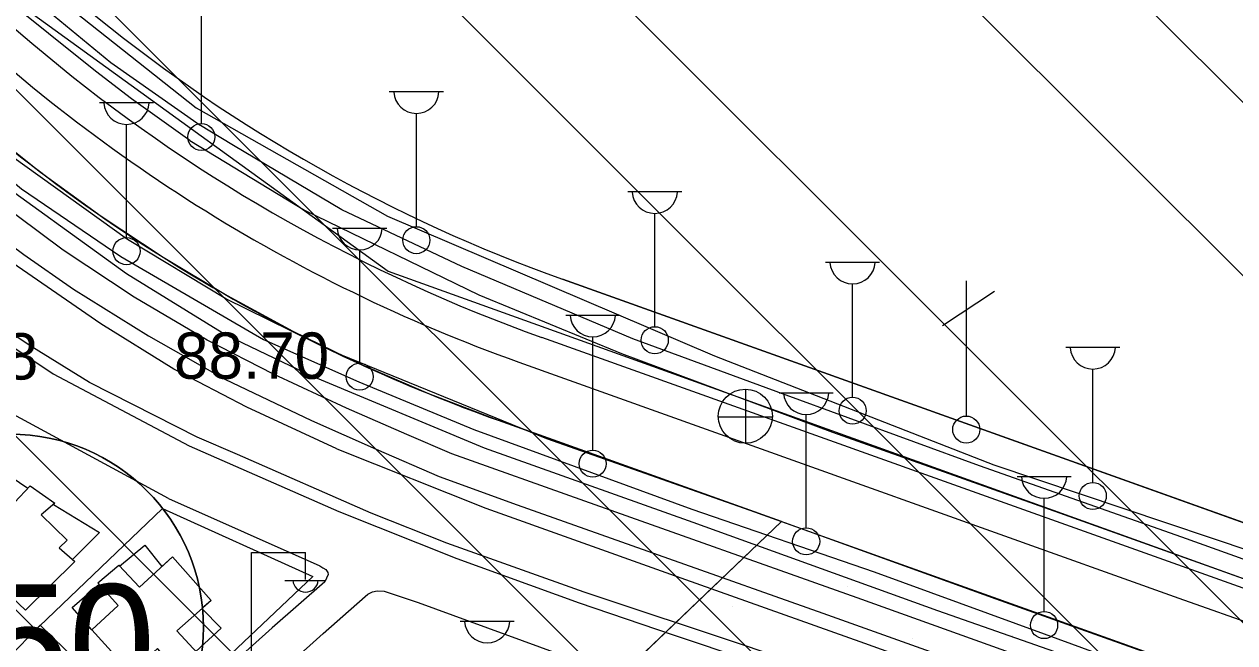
# Model space of a CAD drawing. Extents: x 417995 to 421451, y 4454518 to 4458015.
# Drawn here: x 421049.4 to 421206.1, y 4457335.3 to 4457415.4 of the extents above; entities that cross this region are included whole.
import ezdxf

# ---------------------------------------------------------------- set-up
doc = ezdxf.new("R2010")
doc.units = 0
for name, color, linetype in [('ADA', 7, 'Continuous'), ('ADAKENARI', 7, 'Continuous'), ('B_Mesken', 7, 'Continuous'), ('B_Teras', 7, 'Continuous'), ('Default', 7, 'Continuous'), ('IPTAL', 7, 'Continuous'), ('KALDIRIM', 7, 'Continuous'), ('PL_AYA_PARK_DINLENME', 7, 'Continuous'), ('PL_KON_MEV_250', 7, 'Continuous'), ('PL_TİCK', 7, 'Continuous'), ('S_Cad_Sok_Lambasi', 7, 'Continuous'), ('S_Elektrik_Diregi', 7, 'Continuous'), ('S_Rogar_Kapagi', 7, 'Continuous'), ('S_Telefon_Diregi', 7, 'Continuous'), ('Sinir_Duvar_tek_tarafa_ait', 7, 'Continuous'), ('Sinir_itirazli_Mulkiyet', 7, 'Continuous'), ('SM_DAIRE', 7, 'Continuous'), ('SM_TAKS', 7, 'Continuous'), ('SN_TR_SIVILASMA', 7, 'Continuous'), ('TR_ORTAYOGUNKONUT', 7, 'Continuous'), ('TR_PARKALANI', 7, 'Continuous'), ('TR_TİCK', 7, 'Continuous'), ('Y_Kot_Noktasi', 7, 'Continuous'), ('Y_Yol_Kotu', 7, 'Continuous'), ('Yol_Kaldirim_kenari_bordurtasi', 7, 'Continuous'), ('Yol_Kos_Yur_Parkuru', 7, 'Continuous'), ('Yol_Sose', 7, 'Continuous')]:
    doc.layers.add(name, color=color, linetype=linetype)

# ---------------------------------------------------------------- blocks, each defined once
blk = doc.blocks.new('POINT_DISPLAY')
at = {"layer": 'Default'}
blk.add_line((0, 0), (0, 0), dxfattribs=at)

msp = doc.modelspace()

# ---------------------------------------------------------------- linework, layer by layer
at = {"layer": 'ADA'}
msp.add_line((421147.41, 4457351.02), (421054.24, 4457261.89), dxfattribs=at)
at = {"layer": 'ADAKENARI'}
for p, q in [((421169.99, 4457364.18), (421119.09, 4457382.39)), ((421270.32, 4457328.3), (421169.99, 4457364.18)), ((421110.75, 4457364.13), (421147.41, 4457351.02)), ((421270.32, 4457328.3), (421190.85, 4457356.72)), ((421147.41, 4457351.02), (421196.16, 4457333.58))]:
    msp.add_line(p, q, dxfattribs=at)
for centre, radius, start in [((421188.07, 4457575.26), 204.83, 211.4756), ((421184.83, 4457571.28), 220, 225.1603)]:
    msp.add_arc(centre, radius, start, 250.32, dxfattribs=at)
at = {"layer": 'B_Mesken'}
for points in [[(421046.22, 4457355.24), (421047.71, 4457356.81), (421049.88, 4457355.35), (421050.16, 4457355.65), (421053.37, 4457353.38), (421053.2, 4457353.24), (421059.15, 4457349.59), (421055.65, 4457346.1), (421055.95, 4457345.83), (421049.58, 4457339.53), (421041.85, 4457346.86), (421039.57, 4457349.22), (421040.72, 4457350.31), (421040.52, 4457350.51), (421042.24, 4457352.31), (421042.78, 4457351.81), (421046.15, 4457355.31)], [(421046.22, 4457355.24), (421047.71, 4457356.81), (421049.88, 4457355.35), (421050.16, 4457355.65), (421053.37, 4457353.38), (421053.2, 4457353.24), (421059.15, 4457349.59), (421055.65, 4457346.1), (421055.95, 4457345.83), (421049.58, 4457339.53), (421041.85, 4457346.86), (421039.57, 4457349.22), (421040.72, 4457350.31), (421040.52, 4457350.51), (421042.24, 4457352.31), (421042.78, 4457351.81), (421046.15, 4457355.31)], [(421058.16, 4457337), (421055.62, 4457339.87), (421059.11, 4457342.91), (421058.96, 4457343.07), (421061.64, 4457345.38), (421061.75, 4457345.26), (421065.02, 4457347.95), (421067.23, 4457345.21), (421068.6, 4457346.47), (421073.59, 4457340.8), (421072.41, 4457339.76), (421074.91, 4457337.2), (421071.61, 4457334.2), (421071.82, 4457333.97), (421069.21, 4457331.67), (421069.08, 4457331.82), (421065.81, 4457328.93), (421063.22, 4457331.42)], [(421058.16, 4457337), (421055.62, 4457339.87), (421059.11, 4457342.91), (421058.96, 4457343.07), (421061.64, 4457345.38), (421061.75, 4457345.26), (421065.02, 4457347.95), (421067.23, 4457345.21), (421068.6, 4457346.47), (421073.59, 4457340.8), (421072.41, 4457339.76), (421074.92, 4457337.2), (421071.61, 4457334.2), (421071.82, 4457333.97), (421069.21, 4457331.67), (421069.08, 4457331.82), (421065.81, 4457328.93), (421063.22, 4457331.42)]]:
    msp.add_lwpolyline(points, close=True, dxfattribs=at)
at = {"layer": 'B_Teras'}
for points in [[(421041.85, 4457346.86), (421042.99, 4457348.04), (421040.52, 4457350.51), (421042.24, 4457352.31), (421042.78, 4457351.81), (421046.15, 4457355.31), (421048.14, 4457353.48), (421050.16, 4457355.65), (421053.37, 4457353.38), (421051.61, 4457351.88), (421054.98, 4457348.59), (421053.94, 4457347.6), (421055.95, 4457345.83), (421049.58, 4457339.53)], [(421069.18, 4457336.88), (421071.82, 4457333.97), (421069.21, 4457331.67), (421066.65, 4457334.59), (421063.22, 4457331.42), (421058.16, 4457337), (421061.58, 4457340.14), (421058.96, 4457343.07), (421061.64, 4457345.38), (421064.31, 4457342.52), (421068.6, 4457346.47), (421073.59, 4457340.8)]]:
    msp.add_lwpolyline(points, close=True, dxfattribs=at)
at = {"layer": 'IPTAL'}
for p, q in [((421050.15, 4457417.04), (421096.53, 4457383.42)), ((421096.53, 4457383.42), (421290.54, 4457313.7))]:
    msp.add_line(p, q, dxfattribs=at)
at = {"layer": 'KALDIRIM'}
for p, q in [((421166.11, 4457357.08), (421116.39, 4457374.86)), ((421113.44, 4457371.67), (421150.11, 4457358.55)), ((421150.11, 4457358.55), (421198.85, 4457341.12)), ((421290.53, 4457312.58), (421166.11, 4457357.08)), ((421198.85, 4457341.12), (421263.7, 4457317.92))]:
    msp.add_line(p, q, dxfattribs=at)
for centre, radius, start in [((421188.07, 4457575.26), 212.83, 211.4756), ((421184.83, 4457571.28), 212, 225.1603)]:
    msp.add_arc(centre, radius, start, 250.32, dxfattribs=at)
at = {"layer": 'PL_AYA_PARK_DINLENME'}
msp.add_lwpolyline([(421054.24, 4457261.89), (421147.41, 4457351.02), (421196.16, 4457333.58), (421058.15, 4457230.59), (421038.59, 4457256.02)], close=True, dxfattribs=at)
at = {"layer": 'PL_KON_MEV_250'}
msp.add_lwpolyline([(421029.71, 4457415.28), (421036.7, 4457408.63), (421043.99, 4457402.28), (421051.54, 4457396.26), (421059.35, 4457390.58), (421067.41, 4457385.24), (421075.69, 4457380.27), (421084.18, 4457375.66), (421092.86, 4457371.43), (421101.72, 4457367.59), (421110.75, 4457364.13), (421147.41, 4457351.02), (421054.24, 4457261.89), (420966.21, 4457338.18)], close=True, dxfattribs=at)
at = {"layer": 'PL_TİCK'}
for points in [[(421119.09, 4457382.39), (421169.99, 4457364.18), (421190.85, 4457356.72)], [(421190.85, 4457356.72), (421270.32, 4457328.3), (421285.04, 4457323.04), (421290.62, 4457321.04)]]:
    msp.add_lwpolyline(points, dxfattribs=at)
msp.add_arc((421188.07, 4457575.26), 204.83, 211.4756, 250.32, dxfattribs=at)
at = {"layer": 'S_Cad_Sok_Lambasi'}
for p, q in [((421072.34, 4457402.57), (421072.34, 4457417.24)), ((421096.66, 4457406.7), (421103.66, 4457406.7)), ((421059.15, 4457405.28), (421066.15, 4457405.28)), ((421100.16, 4457389.2), (421100.16, 4457403.88)), ((421062.65, 4457387.78), (421062.65, 4457402.46)), ((421127.52, 4457393.75), (421134.52, 4457393.75)), ((421131.02, 4457376.25), (421131.02, 4457390.92)), ((421089.33, 4457389.03), (421096.33, 4457389.03)), ((421092.83, 4457371.53), (421092.83, 4457386.2)), ((421153.12, 4457384.62), (421160.12, 4457384.62)), ((421156.62, 4457367.12), (421156.62, 4457381.79)), ((421119.49, 4457377.76), (421126.49, 4457377.76)), ((421122.99, 4457360.26), (421122.99, 4457374.93)), ((421184.21, 4457373.59), (421191.21, 4457373.59)), ((421187.71, 4457356.09), (421187.71, 4457370.77)), ((421147.11, 4457367.7), (421154.11, 4457367.7)), ((421150.61, 4457350.2), (421150.61, 4457364.88)), ((421177.91, 4457356.86), (421184.91, 4457356.86)), ((421181.41, 4457339.36), (421181.41, 4457354.03)), ((421105.83, 4457338.14), (421112.83, 4457338.14))]:
    msp.add_line(p, q, dxfattribs=at)
for centre in [(421072.34, 4457400.82), (421062.65, 4457386.03), (421100.16, 4457387.45), (421131.02, 4457374.5), (421092.83, 4457369.78), (421156.62, 4457365.37), (421122.99, 4457358.51), (421187.71, 4457354.34), (421150.61, 4457348.45), (421181.41, 4457337.61)]:
    msp.add_circle(centre, 1.75, dxfattribs=at)
for centre in [(421100.16, 4457406.8), (421062.65, 4457405.38), (421131.02, 4457393.85), (421092.83, 4457389.13), (421156.62, 4457384.72), (421122.99, 4457377.86), (421187.71, 4457373.7), (421150.61, 4457367.81), (421181.41, 4457356.96), (421109.33, 4457338.25)]:
    msp.add_arc(centre, 2.93, 183.298, 356.9072, dxfattribs=at)
at = {"layer": 'S_Elektrik_Diregi'}
for p, q in [((421078.81, 4457329.53), (421078.81, 4457347.03)), ((421078.81, 4457347.03), (421085.81, 4457347.03)), ((421085.81, 4457343.53), (421085.81, 4457347.03)), ((421083.15, 4457343.39), (421088.4, 4457343.39))]:
    msp.add_line(p, q, dxfattribs=at)
msp.add_arc((421085.82, 4457343.55), 1.66, 184.8384, 355.1464, dxfattribs=at)
at = {"layer": 'S_Rogar_Kapagi'}
for p, q in [((421142.79, 4457361.13), (421142.79, 4457368.13)), ((421139.22, 4457364.6), (421146.22, 4457364.6))]:
    msp.add_line(p, q, dxfattribs=at)
msp.add_circle((421142.74, 4457364.66), 3.5, dxfattribs=at)
at = {"layer": 'S_Telefon_Diregi'}
for p, q in [((421171.36, 4457364.68), (421171.36, 4457382.18)), ((421168.25, 4457376.4), (421175, 4457380.85))]:
    msp.add_line(p, q, dxfattribs=at)
msp.add_circle((421171.33, 4457362.93), 1.75, dxfattribs=at)
at = {"layer": 'Sinir_Duvar_tek_tarafa_ait'}
for points in [[(421067.31, 4457352.72), (421051.34, 4457337.45)], [(421055.53, 4457314.54), (421047.37, 4457307.1), (421044.37, 4457307.25), (421032.94, 4457318.52), (421051.48, 4457337.6), (421065.66, 4457323.77), (421062.41, 4457320.8)]]:
    msp.add_lwpolyline(points, dxfattribs=at)
at = {"layer": 'Sinir_itirazli_Mulkiyet'}
msp.add_lwpolyline([(421024.16, 4457452.2), (421037.17, 4457435.74), (421051.56, 4457420.54), (421071.67, 4457404.57), (421096.44, 4457390.55), (421138.75, 4457372.48), (421174.88, 4457358.36), (421225.25, 4457341.46), (421290.61, 4457320.22)], dxfattribs=at)
at = {"layer": 'SM_DAIRE'}
msp.add_circle((421047.62, 4457337.34), 25, dxfattribs=at)
at = {"layer": 'SN_TR_SIVILASMA'}
for p, q in [((421288.31, 4457099.6), (420605.09, 4457782.82)), ((421288.54, 4457121.82), (420627.78, 4457782.58)), ((421289.01, 4457166.26), (420673.16, 4457782.1)), ((421289.24, 4457188.48), (420695.85, 4457781.86)), ((421289.7, 4457232.91), (420741.23, 4457781.38)), ((421289.93, 4457255.13), (420763.92, 4457781.14)), ((421290.4, 4457299.57), (420809.31, 4457780.66)), ((421290.63, 4457321.79), (420832, 4457780.42))]:
    msp.add_line(p, q, dxfattribs=at)
at = {"layer": 'TR_ORTAYOGUNKONUT'}
msp.add_lwpolyline([(421029.71, 4457415.28), (420966.21, 4457338.18), (421054.24, 4457261.89), (421147.41, 4457351.02), (421110.75, 4457364.13)], dxfattribs=at)
for centre, radius, start, end in [((421184.83, 4457571.28), 220, 225.1603, 245.2881), ((421184.83, 4457571.28), 220, 245.2881, 250.32), ((421047.62, 4457337.34), 25, 0, 180), ((421047.62, 4457337.34), 25, 180, 0)]:
    msp.add_arc(centre, radius, start, end, dxfattribs=at)
at = {"layer": 'TR_TİCK'}
msp.add_lwpolyline([(421119.09, 4457382.39), (421169.99, 4457364.18), (421190.85, 4457356.72), (421270.32, 4457328.3), (421285.04, 4457323.04), (421290.62, 4457321.04)], dxfattribs=at)
msp.add_arc((421188.07, 4457575.26), 204.83, 211.4756, 250.32, dxfattribs=at)
at = {"layer": 'Yol_Kaldirim_kenari_bordurtasi'}
for points in [[(421071.86, 4457361.9), (421057.88, 4457369.04), (421050.41, 4457373.64), (421045.59, 4457376.78), (421041.65, 4457379.72), (421039.71, 4457381.49), (421034.1, 4457388.02), (421026.97, 4457396.78), (421017.53, 4457408.8), (421008.97, 4457419.63), (421002.04, 4457429.08), (420992.38, 4457443.35), (420986.41, 4457453.22), (420953.09, 4457508.67), (420936.47, 4457536.24), (420935.94, 4457537.01), (420935.46, 4457537.41), (420932.62, 4457539.36), (420932.34, 4457539.67), (420932.26, 4457539.84), (420932.29, 4457540.04), (420932.4, 4457540.22)], [(420943.08, 4457540.45), (420944.47, 4457539.78), (420945.71, 4457538.96), (420946.62, 4457538.19), (420947.37, 4457537.23), (420949.1, 4457533.96), (420965.73, 4457507.89), (420983.86, 4457478.11), (421001.55, 4457448.59), (421006.13, 4457440.02), (421015.06, 4457427.54), (421020.89, 4457420.43), (421027.71, 4457413.34), (421038.06, 4457403.27), (421049.08, 4457394.12), (421061.93, 4457385.32)], [(421072.2, 4457402.32), (421060.63, 4457410.43), (421049.61, 4457419.54), (421041.8, 4457426.85), (421034.64, 4457434.21), (421027.57, 4457443.49), (421022.67, 4457451.03)], [(421290.57, 4457316.4), (421277.55, 4457321), (421250.73, 4457330.55), (421224.85, 4457339.82), (421199.23, 4457349.01), (421173.06, 4457358.24), (421147.57, 4457367.57), (421128.17, 4457374.69), (421106.04, 4457384.05), (421090.53, 4457391.39), (421076.51, 4457399.71), (421072.02, 4457402.45)], [(421061.93, 4457385.32), (421080.4, 4457374.6), (421092.72, 4457369.12), (421107.6, 4457362.96), (421135.8, 4457352.63), (421159.42, 4457344.49), (421181.4, 4457336.49), (421206.51, 4457327.28)], [(421226.07, 4457306.94), (421202.8, 4457314.68), (421165.9, 4457326.99), (421143.01, 4457334.83), (421121.9, 4457341.86), (421104.09, 4457348.2), (421094.31, 4457352.12), (421077.02, 4457359.69), (421071.81, 4457361.93)], [(421067.31, 4457352.72), (421086.75, 4457343.9), (421065.58, 4457323.84)]]:
    msp.add_lwpolyline(points, dxfattribs=at)
at = {"layer": 'Yol_Kos_Yur_Parkuru'}
for points in [[(420952, 4457526.73), (420975.08, 4457488.12), (420989.85, 4457463.9), (421008.15, 4457434.73), (421019.05, 4457420.14), (421030.37, 4457408.17), (421043.49, 4457396.97), (421062.66, 4457383.15), (421075.61, 4457375.17), (421086.83, 4457369.74)], [(421098.93, 4457362.31), (421091.12, 4457365.72), (421081.67, 4457370.1), (421073.09, 4457374.49), (421063.63, 4457380.09), (421054.47, 4457386.17), (421042.52, 4457395.03), (421034.08, 4457402.21), (421027.06, 4457408.61), (421022.05, 4457413.76), (421016.66, 4457419.7), (421013.41, 4457423.91), (421006.94, 4457432.8), (421003.55, 4457437.62), (420996.35, 4457448.82), (420986.63, 4457464.97), (420980.38, 4457475.46), (420970.95, 4457491.12), (420962.31, 4457505.69), (420952.63, 4457521.63)], [(420951.48, 4457517.26), (420961.12, 4457501.06), (420973.45, 4457480.65), (420985.45, 4457460.64), (420996.15, 4457443.01), (421001.88, 4457434.3), (421010.21, 4457422.59), (421015.39, 4457416.21), (421021.4, 4457409.57), (421027.93, 4457403.25), (421036.12, 4457395.89), (421042.95, 4457390.35), (421049.38, 4457385.61), (421055.81, 4457381.12), (421065.49, 4457375.05), (421075.36, 4457369.47), (421086.6, 4457364.12), (421094.94, 4457360.4), (421103.12, 4457356.84), (421113.2, 4457353.2), (421132.81, 4457346.22), (421152.79, 4457339.17)], [(421089.87, 4457360.45), (421078.24, 4457365.83), (421068.79, 4457370.74), (421059.32, 4457376.6), (421044.71, 4457386.69), (421037.18, 4457392.37), (421027.67, 4457401.09), (421019.25, 4457409.31), (421013.97, 4457415.17), (421006.44, 4457424.42), (420996.95, 4457438.05), (420990.05, 4457449.02), (420979.27, 4457466.76), (420967.43, 4457486.27), (420952.82, 4457510.57)], [(421220.42, 4457320.8), (421187.83, 4457332.38), (421167.64, 4457339.46), (421135.97, 4457350.9), (421108.99, 4457360.54), (421086.83, 4457369.74)], [(421152.79, 4457339.17), (421176.32, 4457330.73), (421197.63, 4457323.09), (421219.72, 4457315.23), (421240.15, 4457307.9), (421242.73, 4457307.14), (421244.56, 4457306.72), (421246.3, 4457306.68), (421246.65, 4457306.78), (421247.08, 4457307.16), (421247.13, 4457307.59), (421247.01, 4457307.98), (421246.77, 4457308.31), (421246.06, 4457308.86), (421243.93, 4457310.03), (421237.85, 4457312.23), (421220.28, 4457318.59), (421187.76, 4457330.16), (421157.21, 4457341.14), (421121.96, 4457353.66), (421104.77, 4457359.8), (421098.93, 4457362.31)], [(421089.87, 4457360.45), (421109.14, 4457352.74), (421132.46, 4457344.41), (421158.18, 4457335.27), (421183.18, 4457326.23), (421204.25, 4457318.66), (421228.41, 4457310.1)]]:
    msp.add_lwpolyline(points, dxfattribs=at)
at = {"layer": 'Yol_Sose'}
for points in [[(421070.86, 4457400.36), (421063.28, 4457405.76), (421058.63, 4457409.33), (421046.47, 4457419.13), (421035.44, 4457429.88), (421030.31, 4457435.77), (421027.31, 4457439.35), (421020.35, 4457450.05), (421010.43, 4457465.38), (420995.66, 4457489.61), (420979.19, 4457517.14), (420979.16, 4457517.37), (420979.23, 4457517.61), (420995.51, 4457532.01), (421018.88, 4457553.49)], [(420928.28, 4457540.3), (420928.28, 4457540.11), (420928.31, 4457539.98), (420928.39, 4457539.78), (420929.19, 4457539.19), (420931.29, 4457538.43), (420932.74, 4457537.38), (420935.64, 4457533.98), (420947.54, 4457514.18), (420967.9, 4457480.99), (420985.81, 4457451.43), (420995.78, 4457435.19), (421009.79, 4457415.92), (421020.5, 4457402.58), (421030.94, 4457389.59), (421037.94, 4457381.35), (421041.2, 4457378.21), (421043.32, 4457376.72), (421053.15, 4457370.16), (421070.75, 4457360.81)], [(421062.77, 4457387.52), (421047.8, 4457398.27), (421036.9, 4457407.5), (421030.68, 4457413.35), (421024.83, 4457419.25), (421020.99, 4457423.53), (421015.74, 4457430.42), (421006.77, 4457443.17), (420999.08, 4457455.21), (420982.6, 4457482.88), (420966.74, 4457509.78), (420950.47, 4457536.41), (420948.3, 4457539.67), (420947.51, 4457540.52)], [(421070.86, 4457400.36), (421085.69, 4457391.33), (421108.25, 4457380.39), (421126.7, 4457372.77), (421154.03, 4457362.61), (421183.38, 4457352.17), (421224.41, 4457337.49), (421258.08, 4457325.52), (421286.49, 4457315.35), (421290.55, 4457313.92)], [(421068.07, 4457354), (421043.74, 4457367.16), (421030.97, 4457376.59), (421025.3, 4457380.65), (421018.63, 4457386.61), (421007.52, 4457396.67), (421005.64, 4457398.33), (421005.26, 4457398.49), (421005.02, 4457398.55), (421004.46, 4457398.67), (421004, 4457398.69), (421003.42, 4457398.6), (421002.71, 4457398.37), (421001.91, 4457398.13), (421001.39, 4457397.74), (421000.99, 4457397.32), (420989.82, 4457381.13), (420981.52, 4457369.22), (420981.35, 4457368.81), (420981.28, 4457368.42), (420981.26, 4457368.18), (420981.38, 4457367.84), (420991.68, 4457357.76)], [(421233.18, 4457320.3), (421204.58, 4457330.47), (421175.21, 4457340.99), (421146.28, 4457351.43), (421117.05, 4457361.72), (421089.45, 4457373), (421075.49, 4457379.86), (421062.77, 4457387.52)], [(421070.75, 4457360.81), (421090.13, 4457352.32), (421105.42, 4457346.25), (421121.23, 4457340.5), (421133.29, 4457336.39), (421162.76, 4457326.53), (421192.84, 4457316.55), (421218.59, 4457307.86)], [(421068.07, 4457354), (421087.65, 4457345.28), (421088.07, 4457345.01), (421088.43, 4457344.79), (421088.72, 4457344.44), (421088.75, 4457344.15), (421088.33, 4457343.2), (421081.51, 4457337.24), (421066.24, 4457323.55), (421047.87, 4457306.48), (421047.16, 4457305.9), (421046.77, 4457305.66), (421046.19, 4457305.52), (421045.5, 4457305.4), (421045.08, 4457305.41), (421044.34, 4457305.7), (421035.39, 4457314.77), (421015.46, 4457334.28), (420991.68, 4457357.76)], [(421092.47, 4457340.35), (421093.89, 4457341.62), (421094.49, 4457341.93), (421095.1, 4457342.05), (421096, 4457342.02), (421100.4, 4457340.53), (421127.31, 4457330.69)], [(421088.09, 4457336.54), (421092.47, 4457340.35)], [(421067.11, 4457280.89), (421052.45, 4457296.6), (421051.42, 4457297.4), (421050.78, 4457297.7), (421050.16, 4457298.11), (421049.82, 4457298.48), (421049.51, 4457299), (421049.5, 4457299.4), (421049.55, 4457299.84), (421049.62, 4457300.25), (421049.99, 4457300.89), (421050.53, 4457301.73), (421070.15, 4457320.36), (421088.09, 4457336.54)]]:
    msp.add_lwpolyline(points, dxfattribs=at)

# ---------------------------------------------------------------- block references
at = {"layer": 'TR_PARKALANI', "xscale": 0.1, "yscale": 0.10000000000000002}
for p in [(421155.91, 4457342.67), (421141.14, 4457340.06), (421149.59, 4457338.45), (421180, 4457338.16), (421177.34, 4457336.29), (421164.36, 4457335.84)]:
    msp.add_blockref('POINT_DISPLAY', p, dxfattribs=at)

# ---------------------------------------------------------------- texts
at = {"layer": 'SM_TAKS'}
msp.add_text('250', height=15, dxfattribs=at).set_placement((421032.88, 4457327.89))
at = {"layer": 'Y_Kot_Noktasi'}
msp.add_text('88.70', height=6, dxfattribs=at).set_placement((421068.8, 4457369.5))
at = {"layer": 'Y_Yol_Kotu'}
msp.add_text('88.28', height=6, dxfattribs=at).set_placement((421031.15, 4457369.41))

doc.saveas('drawing.dxf')
